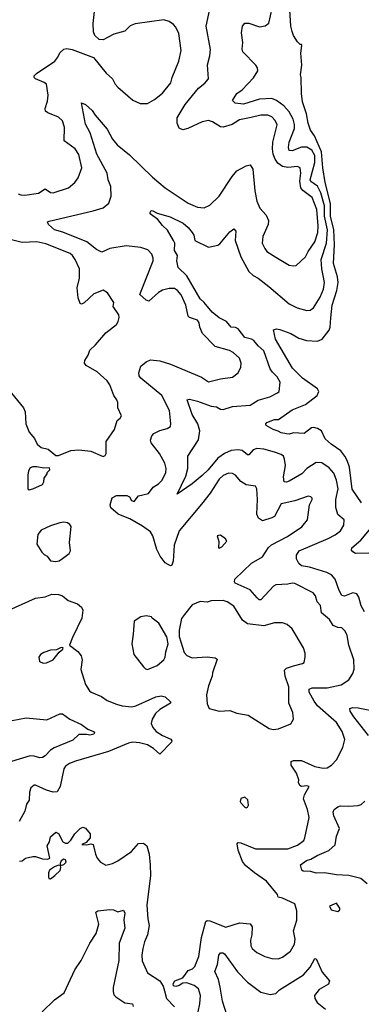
# Model space of a CAD drawing. Extents: x 1468344 to 1613994, y 525695 to 643861.
# Tile 369 of 427: x 1560947 to 1563478, y 624301 to 631603. Entities that reach past the tile are written whole.
import ezdxf

# ---------------------------------------------------------------- set-up
doc = ezdxf.new("R2010")
doc.units = 0

msp = doc.modelspace()

# ---------------------------------------------------------------- linework, layer by layer
at = {"layer": '0CON10XD'}
for points in [[(1560935, 630312), (1560955, 630304), (1560985, 630302.5), (1561085, 630315.7), (1561135, 630348.6), (1561175, 630320.6), (1561195, 630318.1), (1561307.5, 630355), (1561354.2, 630395.8), (1561379.7, 630430.3), (1561406.7, 630505), (1561385, 630603.8), (1561356.9, 630645), (1561276.7, 630705), (1561278.9, 630805), (1561263, 630853), (1561235, 630879.4), (1561155, 630912.2), (1561138.6, 630925), (1561135.6, 630945), (1561152.2, 630997.8), (1561156.9, 631043.1), (1561144.7, 631124.7), (1561128.2, 631138.2), (1561063.3, 631165), (1561054, 631175), (1561054.4, 631185.6), (1561072, 631205), (1561206, 631295), (1561230, 631325), (1561245, 631356.7), (1561275, 631383.8), (1561295, 631388.6), (1561335, 631382.5), (1561493.6, 631323.6), (1561587.3, 631207.3), (1561635.6, 631165.6), (1561654, 631125), (1561673.4, 631103.4), (1561785, 631005.8), (1561839.3, 630980.7), (1561895, 630982), (1561945, 631011.4), (1562005, 631059.2), (1562066.5, 631135), (1562076.9, 631175), (1562125.7, 631295), (1562142.9, 631375), (1562125, 631500), (1562105, 631547.5), (1562087.7, 631567.7), (1562055, 631590), (1562015, 631601.2), (1561803.1, 631573.1), (1561765, 631556.9), (1561725, 631518.9), (1561643.9, 631496.1), (1561565, 631454), (1561535, 631456), (1561503.3, 631485), (1561494.1, 631514.1), (1561490.8, 631575), (1561504.2, 631685)], [(1562268.8, 624245), (1562282.5, 624305), (1562286.9, 624365), (1562272, 624415), (1562240.3, 624440.3), (1562185, 624460), (1562155, 624457.5), (1562129.5, 624440.5), (1562105, 624433.3), (1562087, 624437), (1562083, 624453), (1562097.5, 624475), (1562155, 624497.5), (1562195, 624552), (1562226.7, 624565), (1562245, 624580), (1562274.3, 624655), (1562293.8, 624795), (1562326.2, 624913.8), (1562335, 624921.1), (1562355, 624919.6), (1562473.6, 624873.6), (1562575, 624904.5), (1562655, 624896.9), (1562670.6, 624875), (1562666.9, 624815), (1562657.3, 624777.3), (1562658.8, 624735), (1562670, 624715), (1562703.3, 624685), (1562763.3, 624655), (1562815, 624639.5), (1562861.9, 624638.1), (1562895, 624650), (1562953.8, 624695), (1562984.1, 624745.9), (1562987.3, 624782.7), (1562977.1, 624845), (1563000.8, 624925), (1563000, 624995), (1562986.4, 625046.4), (1562895, 625088), (1562863.3, 625095), (1562856.7, 625115), (1562775.6, 625215), (1562686, 625276), (1562620.2, 625330.2), (1562598.7, 625358.7), (1562564.7, 625445), (1562558.5, 625491.5), (1562565, 625500), (1562585, 625497.3), (1562695, 625453.8), (1562935, 625453.2), (1563005, 625482.1), (1563051.4, 625515), (1563061.1, 625535), (1563091.9, 625685), (1563080.9, 625745), (1563050.4, 625825), (1563058.6, 625855), (1563092.5, 625915), (1563075, 625922), (1563035, 625915.8), (1563022.4, 625922.4), (1563013.6, 625945), (1563015.7, 625965), (1562997.5, 626015), (1562959.2, 626075), (1562958.8, 626101.2), (1562975, 626110), (1563035, 626110), (1563135, 626064.4), (1563195, 626051.8), (1563225, 626055.6), (1563258.5, 626075), (1563295, 626113.6), (1563340.8, 626205), (1563355.6, 626265), (1563336.1, 626325), (1563295, 626390.9), (1563155, 626514), (1563128.1, 626548.1), (1563091.8, 626615), (1563091.4, 626638.6), (1563115, 626646.9), (1563225, 626647.5), (1563329.3, 626670.7), (1563385, 626706), (1563416.9, 626755), (1563426, 626786), (1563423.3, 626855), (1563385, 626963.3), (1563372.7, 627035), (1563359.2, 627069.2), (1563335, 627092.2), (1563305, 627096.2), (1563270.9, 627110.9), (1563241.8, 627155), (1563183.1, 627203.1), (1563175, 627258.8), (1563151.9, 627285), (1563139.4, 627329.4), (1563122.9, 627352.9), (1562985, 627421.5), (1562965, 627424.4), (1562935, 627417.3), (1562845, 627412.7), (1562828.3, 627401.7), (1562735, 627300), (1562720.7, 627300.7), (1562706.9, 627315), (1562654.7, 627374.7), (1562544.4, 627424.4), (1562538, 627435), (1562542, 627455), (1562665, 627572.5), (1562745, 627618.9), (1562791.1, 627688.9), (1562811.8, 627708.2), (1562930.9, 627769.1), (1563037.7, 627842.3), (1563079.2, 627895), (1563094, 628005), (1563114, 628045), (1563113.8, 628055), (1563105, 628063.8), (1563085, 628069.4), (1562985, 628033.8), (1562885, 628012.5), (1562835, 627919.5), (1562815, 627907.9), (1562745, 627887.5), (1562715.7, 627905), (1562705, 627936.7), (1562708.5, 628045), (1562704, 628125), (1562695, 628143.3), (1562625, 628152.5), (1562585, 628178), (1562545, 628226), (1562525, 628237.5), (1562495, 628239.4), (1562455, 628222.2), (1562424.5, 628195), (1562357.6, 628092.4), (1562295, 628010.6), (1562128.1, 627811.9), (1562092.1, 627705), (1562083.5, 627586.5), (1562075, 627558.8), (1562065, 627552.5), (1562025, 627574.2), (1561986.7, 627625), (1561963.8, 627675), (1561933.5, 627775), (1561915, 627805.8), (1561857, 627847), (1561761.8, 627901.8), (1561719.2, 627919.2), (1561676.2, 627935), (1561622.4, 627982.4), (1561617.5, 628005), (1561632.3, 628057.7), (1561665, 628074.2), (1561740, 628075), (1561760, 628065), (1561775, 628037.5), (1561795, 628030), (1561826.9, 628073.1), (1561901.7, 628088.3), (1561935.7, 628135), (1561975, 628160), (1562002.3, 628187.7), (1562030.9, 628245), (1562031.2, 628275), (1562021.8, 628315), (1561983.8, 628385), (1561920.5, 628465), (1561916.9, 628485), (1561925, 628517.5), (1561941.2, 628535), (1561985, 628555.6), (1562039.4, 628570.6), (1562063.2, 628586.8), (1562068.1, 628605), (1562057.3, 628705), (1561999.1, 628815), (1561844, 628944), (1561831.2, 628961.2), (1561829.1, 628985), (1561845, 629033.6), (1561884.1, 629065.9), (1561915, 629079.6), (1561985, 629072.3), (1562065, 629048.2), (1562295, 628953.1), (1562345, 628918.1), (1562435, 628940), (1562525, 628950.8), (1562566.2, 628985), (1562585.8, 629025), (1562587.1, 629055), (1562575, 629093.3), (1562530, 629135), (1562500.5, 629150.5), (1562395, 629180), (1562302, 629275), (1562281.7, 629321.7), (1562276.9, 629355), (1562264.6, 629374.6), (1562205, 629394.5), (1562196.5, 629405), (1562177, 629487), (1562142.7, 629562.7), (1562115.6, 629595), (1562095, 629608.5), (1562055, 629610.4), (1562005, 629596.7), (1561975, 629579.6), (1561905, 629516.7), (1561885, 629522.7), (1561837.8, 629565), (1561936.7, 629815), (1561936.9, 629835), (1561926.9, 629865), (1561896.6, 629896.6), (1561844.3, 629914.3), (1561736.8, 629926.8), (1561615, 629905.6), (1561555, 629879.2), (1561515, 629900), (1561445, 629954.6), (1561267.4, 630027.4), (1561203.8, 630045), (1561160, 630085), (1561153.3, 630105), (1561165, 630110), (1561492.5, 630185), (1561565, 630207.8), (1561608, 630242), (1561624.3, 630294.3), (1561621.1, 630365), (1561601.3, 630415), (1561594, 630465), (1561518.2, 630605), (1561469.5, 630765), (1561435, 630828.8), (1561405, 630986.7), (1561435, 630974.3), (1561485, 630930), (1561506.3, 630896.3), (1561595, 630792.5), (1561635, 630718), (1561668.6, 630675), (1561759.7, 630599.7), (1561932, 630435), (1562025, 630357.1), (1562195, 630243.3), (1562265, 630213.1), (1562315, 630208), (1562355, 630227.5), (1562425, 630294.2), (1562520.2, 630439.8), (1562555, 630482.5), (1562625, 630520), (1562655.8, 630525.8), (1562674.2, 630495), (1562689.5, 630335), (1562705, 630256.7), (1562727.1, 630205), (1562774, 630154), (1562790, 630115), (1562787.9, 630085), (1562748.9, 629995), (1562744.3, 629945), (1562762.9, 629905), (1562779.2, 629885), (1562845, 629843.1), (1562945, 629782), (1562975, 629778), (1562995, 629781.2), (1563065, 629844), (1563084.4, 629885), (1563134.6, 629955), (1563155.8, 630025), (1563159.8, 630075), (1563148, 630195), (1563115, 630283.8), (1563045.2, 630335.2), (1563031.5, 630355), (1563022.8, 630405), (1563029.7, 630465), (1563024.6, 630504.6), (1563005, 630515.5), (1562935, 630508.1), (1562895, 630515.3), (1562859.5, 630539.5), (1562839.4, 630569.4), (1562825.8, 630605.8), (1562820.3, 630645), (1562824, 630695), (1562854.4, 630824.4), (1562840.5, 630855), (1562815, 630882.5), (1562785, 630895.5), (1562735, 630895.4), (1562661.2, 630878.8), (1562575, 630860), (1562520.8, 630825), (1562455, 630805.4), (1562435, 630807.5), (1562376.8, 630846.8), (1562345, 630854.7), (1562300, 630845), (1562193.8, 630795), (1562155, 630787.5), (1562129.8, 630799.8), (1562114.5, 630835), (1562113.6, 630875), (1562173.5, 630975), (1562273.1, 631095), (1562318.3, 631131.7), (1562345.8, 631165), (1562338.3, 631268.3), (1562356.7, 631335), (1562361.2, 631381.2), (1562327.5, 631555), (1562363.5, 631715)], [(1562157.5, 630095), (1562195, 630061.8), (1562225, 630024.5), (1562236.6, 630005), (1562245, 629964.6), (1562345, 629916.5), (1562415, 629931.9), (1562429.8, 629940.2), (1562505, 630030), (1562535, 630052.5), (1562548, 630035), (1562544.2, 629965), (1562584.6, 629845), (1562645.5, 629735), (1562676.7, 629705), (1562715, 629686.1), (1562794.4, 629625), (1562945, 629495.6), (1563004, 629465), (1563075, 629445.5), (1563100, 629450), (1563125, 629466.9), (1563174.6, 629545), (1563198.4, 629605), (1563205.3, 629655), (1563196.9, 629705), (1563186.2, 629755), (1563181.3, 629825), (1563219.7, 629945), (1563227.1, 630045), (1563205.4, 630145), (1563205, 630222.9), (1563177.9, 630317.9), (1563155, 630369.2), (1563105, 630403.1), (1563100.7, 630415), (1563133.8, 630545), (1563133.4, 630595), (1563112.9, 630635), (1563075, 630658.5), (1563035, 630657.6), (1562965, 630630), (1562943.8, 630633.8), (1562939.6, 630655), (1562943.1, 630695), (1562982.2, 630795), (1562983.3, 630825), (1562973.8, 630865), (1562945, 630920.4), (1562905.4, 630965), (1562848.9, 631005), (1562815, 631019.3), (1562725, 631014.2), (1562605, 630975.5), (1562542.5, 630985), (1562524.3, 631005), (1562557.1, 631055), (1562596, 631084), (1562679, 631171), (1562711.1, 631225), (1562709.5, 631245), (1562697.8, 631265), (1562600, 631365), (1562594.4, 631385), (1562599.6, 631435), (1562590, 631505), (1562599.2, 631555), (1562615, 631578), (1562645, 631578.6), (1562725, 631551.2), (1562765, 631556.5), (1562793.2, 631576.8), (1562817.4, 631685)], [(1563480.7, 628020.7), (1563411.5, 628121.5), (1563391.1, 628285), (1563374.6, 628335), (1563357.2, 628365), (1563327.7, 628405), (1563255, 628454.6), (1563210, 628495), (1563183.3, 628553.3), (1563155, 628571.1), (1563127.6, 628577.6), (1563110, 628575), (1563055, 628533.8), (1562975, 628538.8), (1562945, 628530), (1562925, 628531.4), (1562885, 628540), (1562862.3, 628552.3), (1562825, 628564), (1562773, 628593), (1562770.8, 628605), (1562778.6, 628615), (1562835, 628637.1), (1562865, 628639.2), (1562965, 628709.4), (1563065, 628748.5), (1563150.6, 628815), (1563164.4, 628845), (1563154.3, 628865), (1563041.9, 628945), (1562968.6, 629018.6), (1562842.5, 629235), (1562827.5, 629302.5), (1562850.8, 629309.2), (1562875, 629305.8), (1562956.7, 629275), (1563015, 629240.8), (1563073.2, 629223.2), (1563155, 629219.4), (1563187.5, 629235), (1563239.8, 629300.2), (1563247.6, 629322.4), (1563252.9, 629392.9), (1563263.4, 629485), (1563298.3, 629595), (1563306.3, 629655), (1563302.9, 629695), (1563273.6, 629795), (1563279.8, 629935), (1563276.1, 630045), (1563251.4, 630145), (1563249.2, 630239.2), (1563211.4, 630395), (1563192.4, 630505), (1563184.1, 630624.1), (1563132.5, 630742.5), (1563101.9, 630785), (1563085.6, 630835), (1563072.9, 630905), (1563043.2, 630993.2), (1563034.3, 631055), (1563033.3, 631175), (1563026.7, 631195), (1563038.8, 631265), (1563030, 631355), (1563037, 631413), (1563035, 631420), (1563025, 631420), (1563005, 631440), (1562976.7, 631485), (1562966.1, 631516.1), (1562956.2, 631555), (1562947.5, 631715)], [(1563502.4, 627212.4), (1563476.7, 627255), (1563460.9, 627320.9), (1563445.5, 627345.5), (1563415, 627352.5), (1563355, 627328.9), (1563335, 627332.5), (1563315, 627368.8), (1563283.6, 627453.6), (1563258.6, 627485), (1563223.5, 627503.5), (1563095, 627543.5), (1563035, 627552.8), (1563015, 627569.6), (1562998.4, 627605), (1562997.4, 627632.6), (1563018.1, 627665), (1563234.1, 627755.9), (1563285, 627783.1), (1563325, 627812.5), (1563348.1, 627855), (1563350.8, 627895), (1563303.7, 627933.7), (1563289.2, 627985), (1563288.7, 628045), (1563307.4, 628125), (1563295, 628188.8), (1563275, 628240.8), (1563239.5, 628279.5), (1563185, 628317.1), (1563145, 628318.1), (1563075, 628273.5), (1563036.9, 628235), (1562945, 628179.5), (1562925, 628173.6), (1562906, 628176), (1562903.1, 628213.1), (1562915.8, 628295.8), (1562909.6, 628345), (1562901.1, 628365), (1562885, 628377.3), (1562835, 628395.3), (1562757.3, 628417.3), (1562705, 628422.9), (1562678.1, 628411.9), (1562645, 628375.6), (1562635, 628376.9), (1562595, 628407.8), (1562565, 628413.6), (1562515, 628407.8), (1562465, 628385.3), (1562415, 628352), (1562344, 628265), (1562298.2, 628221.8), (1562225, 628161.4), (1562115, 628084), (1562178.6, 628218.6), (1562192.5, 628275), (1562194, 628365), (1562271.7, 628488.3), (1562282.2, 628555), (1562265.9, 628605.9), (1562224.4, 628675), (1562187.5, 628785), (1562205, 628788), (1562265.7, 628774.3), (1562365, 628736.9), (1562405, 628730.8), (1562435, 628715.4), (1562455, 628713.1), (1562525, 628734.5), (1562655.9, 628744.1), (1562715, 628782.3), (1562800, 628805), (1562856.2, 628835), (1562868.8, 628845), (1562877.3, 628915), (1562855, 628955.5), (1562819.4, 628989.4), (1562803.3, 629015), (1562756.1, 629146.1), (1562713.3, 629183.3), (1562682.1, 629225), (1562665, 629234.7), (1562615, 629245.5), (1562565, 629311.2), (1562545, 629321.5), (1562513.6, 629323.6), (1562480.6, 629365), (1562425, 629392.9), (1562372.5, 629435), (1562314.8, 629504.8), (1562283.2, 629533.2), (1562184.4, 629704.4), (1562122, 629765), (1562110.8, 629815), (1562116.2, 629855), (1562095, 629892.5), (1562095.4, 629945), (1562087.8, 629965), (1562042.7, 630042.7), (1562005, 630076.7), (1561971.5, 630121.5), (1561913.6, 630163.6), (1561913, 630173), (1561922, 630188), (1561933.8, 630186.2), (1561965, 630168.6), (1562061.2, 630141.2), (1562157.5, 630095)], [(1560885, 628832.9), (1560974.6, 628725), (1560987.3, 628695), (1560991.9, 628605), (1561017.1, 628545), (1561057.2, 628497.2), (1561076.7, 628455), (1561105, 628431.2), (1561157, 628417), (1561215, 628370), (1561235, 628370), (1561325, 628408.8), (1561385, 628414), (1561475, 628402), (1561565, 628363.3), (1561579.3, 628370.7), (1561587.5, 628385), (1561587.5, 628475), (1561650, 628565), (1561669.3, 628630.7), (1561691.7, 628648.3), (1561701.2, 628665), (1561674, 628725), (1561673.3, 628765), (1561666.7, 628785), (1561644, 628815), (1561614, 628895), (1561595, 628923.8), (1561521.3, 628991.3), (1561438.3, 629038.3), (1561426.2, 629055), (1561430, 629075), (1561454.5, 629115), (1561467.4, 629152.6), (1561509.1, 629190.9), (1561585, 629282), (1561665, 629343.3), (1561676.2, 629365), (1561683.3, 629395), (1561681.2, 629415), (1561638.8, 629475), (1561643.3, 629505), (1561597.7, 629577.7), (1561565, 629598), (1561495, 629569.2), (1561425, 629503.5), (1561405, 629494.5), (1561395, 629498.8), (1561380.7, 629540.7), (1561373.3, 629613.3), (1561390.7, 629685), (1561390.6, 629755), (1561357.5, 629825), (1561339.2, 629855), (1561319.8, 629869.8), (1561139.4, 629940.6), (1561075, 629955.3), (1560965, 629951.8), (1560885, 629971.5)], [(1561017, 628117), (1561045, 628123.3), (1561116.7, 628155), (1561126.7, 628175), (1561128.3, 628201.7), (1561150, 628235), (1561150, 628245), (1561170, 628265), (1561168.3, 628278.3), (1561125, 628277.5), (1561075, 628287.5), (1561045, 628287.5), (1561025, 628280), (1561013, 628257), (1561007.5, 628225), (1561007.5, 628125), (1561017, 628117)], [(1561215, 627583.8), (1561239.5, 627590.5), (1561265, 627606.7), (1561312.5, 627645), (1561322.5, 627665), (1561316.7, 627725), (1561327.5, 627845), (1561319.3, 627859.3), (1561301.7, 627871.7), (1561275, 627876.7), (1561245, 627872.5), (1561175, 627848.8), (1561105, 627816.2), (1561081.2, 627785), (1561073.6, 627713.6), (1561110, 627655), (1561127, 627637), (1561150, 627625), (1561175, 627590), (1561215, 627583.8)], [(1563535, 627645.7), (1563435.9, 627644.1), (1563415, 627655.5), (1563405, 627670), (1563408.5, 627685), (1563476, 627744), (1563552.1, 627835)], [(1562425, 627682.5), (1562445.9, 627694.1), (1562482.5, 627735), (1562473, 627753), (1562435, 627780), (1562410, 627775), (1562423, 627733), (1562420, 627685), (1562425, 627682.5)], [(1560866.4, 627223.6), (1561065, 627312.5), (1561135, 627321.9), (1561185, 627343.1), (1561235, 627339.2), (1561265, 627330), (1561305.6, 627295.6), (1561375, 627271.2), (1561403.8, 627245), (1561413.8, 627225), (1561407.8, 627165), (1561337.8, 627022.2), (1561316.7, 626965), (1561377.6, 626917.6), (1561402, 626885), (1561410, 626855), (1561400, 626785), (1561435, 626673.3), (1561465, 626626), (1561475.6, 626615.6), (1561552.4, 626582.4), (1561595, 626554.4), (1561665, 626527.1), (1561705, 626513.5), (1561776.6, 626506.6), (1561806.5, 626513.5), (1561955, 626580.4), (1561995, 626588.1), (1562025, 626582), (1562063.3, 626545), (1562063.3, 626535), (1561985, 626487.8), (1561953.5, 626456.5), (1561927.5, 626415), (1561922.2, 626382.2), (1561933.6, 626353.6), (1561959.2, 626325), (1562005, 626294.5), (1562066.3, 626266.3), (1562074, 626255), (1562072, 626245), (1561985, 626156.7), (1561938.6, 626198.6), (1561895, 626224.7), (1561835, 626240.8), (1561785, 626244.1), (1561753.4, 626236.6), (1561605, 626176.4), (1561360, 626105), (1561315, 626085.6), (1561285, 626066), (1561273.5, 626046.5), (1561247.3, 625915), (1561225, 625875.8), (1561195, 625874.4), (1561145, 625888.6), (1561063, 625927), (1561053, 625927), (1561030, 625905), (1561020, 625875), (1561017.5, 625815), (1560997.5, 625785), (1560985.9, 625734.1), (1560943.6, 625656.4)], [(1562825, 626338), (1562865, 626344), (1562955, 626381.2), (1562975.8, 626415), (1562972, 626465), (1562940.6, 626535), (1562942.1, 626655), (1562913.8, 626735), (1562910.2, 626779.8), (1562925, 626793.5), (1562975, 626812.2), (1563042.7, 626827.3), (1563053.9, 626836.1), (1563063.3, 626875), (1563063.3, 626905), (1563050, 626945), (1562966.4, 627086.4), (1562928.7, 627118.7), (1562895, 627130), (1562835, 627130.6), (1562755, 627108.9), (1562635, 627123.5), (1562598.8, 627148.8), (1562534.5, 627254.5), (1562485, 627285.5), (1562455, 627296.4), (1562366.7, 627293.3), (1562335, 627284.2), (1562285, 627288.8), (1562226.1, 627263.9), (1562167, 627193), (1562145, 627162.5), (1562127.5, 627075), (1562129.7, 627029.7), (1562165, 626910), (1562185, 626888.8), (1562225, 626869.2), (1562335, 626878.6), (1562395, 626871.2), (1562409.3, 626859.3), (1562375, 626760), (1562374, 626735), (1562345, 626662.5), (1562331.9, 626595), (1562335, 626530), (1562350, 626495), (1562425, 626473.8), (1562505, 626478.8), (1562555, 626460), (1562640, 626445), (1562796.1, 626346.1), (1562825, 626338)], [(1561895, 626784.3), (1561965.4, 626814.6), (1562013.8, 626855), (1562026, 626875), (1562028.8, 626915), (1562047.5, 626975), (1562038, 627025), (1561976.9, 627126.9), (1561927.5, 627165), (1561922.5, 627175), (1561885, 627182), (1561845, 627174.3), (1561795, 627142.5), (1561788.8, 627045), (1561776.7, 626975), (1561793.3, 626895), (1561865, 626803.3), (1561879.2, 626789.2), (1561895, 626784.3)], [(1561121.7, 626831.7), (1561145, 626833.3), (1561195, 626856.7), (1561238.3, 626911.7), (1561267.5, 626935), (1561270, 626945), (1561255, 626947.1), (1561219.2, 626930.8), (1561175, 626926.5), (1561125, 626910), (1561102, 626895), (1561088.8, 626875), (1561093.9, 626843.9), (1561121.7, 626831.7)], [(1563531.1, 626295), (1563422, 626432), (1563396, 626475), (1563393.8, 626495), (1563415, 626502.9), (1563455, 626500.6), (1563605, 626470.9)], [(1560785, 626386.9), (1560995, 626424.5), (1561148.8, 626411.2), (1561245, 626454.2), (1561265, 626454), (1561318, 626415), (1561406, 626375), (1561452.5, 626342.5), (1561493.3, 626325), (1561501.2, 626315), (1561495, 626304.3), (1561466.2, 626296.2), (1561443, 626303), (1561385, 626301.2), (1561341.2, 626258.8), (1561202.3, 626202.3), (1561174.7, 626185.3), (1561135, 626143.1), (1561115, 626130.8), (1561095, 626127.8), (1561055, 626141.2), (1561025, 626142.9), (1560885, 626100.7)], [(1562625, 625757.5), (1562635, 625762.5), (1562643, 625777), (1562638.3, 625818.3), (1562616.1, 625836.1), (1562585, 625826.2), (1562581.2, 625805), (1562586.7, 625795), (1562615, 625762.5), (1562625, 625757.5)], [(1563522.9, 625195), (1563475, 625233.8), (1563387, 625257), (1563295, 625261.8), (1563205, 625276.3), (1563145, 625272.7), (1563105, 625284.5), (1563047.7, 625287.7), (1563036.7, 625295), (1563026.7, 625335), (1563073.3, 625366.7), (1563105, 625376.5), (1563150.8, 625405), (1563238.5, 625441.5), (1563285.4, 625484.6), (1563295, 625547.5), (1563317.3, 625605), (1563275, 625697.5), (1563270, 625725), (1563276.2, 625745), (1563305, 625766.2), (1563325, 625772.5), (1563385, 625769.2), (1563455.6, 625774.4), (1563477, 625783), (1563505, 625806.2)], [(1560945, 625362.5), (1560966.1, 625363.9), (1560990, 625385), (1561045, 625396.2), (1561065, 625396.2), (1561115, 625380), (1561155, 625377.5), (1561170, 625385), (1561150, 625475), (1561166.7, 625505), (1561175, 625542.5), (1561215, 625577.5), (1561235, 625567.5), (1561267.5, 625505), (1561285, 625496.7), (1561303, 625497), (1561325, 625517.5), (1561354.4, 625565.6), (1561395, 625603.8), (1561415, 625613.3), (1561435, 625606.2), (1561468, 625565), (1561468, 625535), (1561438.3, 625501.7), (1561407.5, 625485), (1561445, 625482.9), (1561475, 625490), (1561491.2, 625485), (1561508, 625415), (1561521.2, 625385), (1561545, 625353.8), (1561585, 625333.8), (1561635, 625344), (1561675, 625364.2), (1561775, 625434.2), (1561827.3, 625492.7), (1561865, 625496.7), (1561888.1, 625475), (1561906.8, 625415), (1561914.6, 625335), (1561915.4, 625255), (1561888.2, 625035), (1561896.3, 624933.7), (1561907.3, 624885), (1561894.4, 624815), (1561872.9, 624765), (1561860, 624715), (1561851.9, 624665), (1561854.3, 624624.3), (1561893.8, 624535), (1561985.7, 624475.7), (1562011.2, 624435), (1562019.5, 624399.5), (1562034.3, 624344.3), (1562093.2, 624283.2)], [(1561175, 625232.5), (1561207.5, 625255), (1561246.1, 625293.9), (1561252.5, 625315), (1561250, 625330), (1561275, 625337.5), (1561290.8, 625355), (1561285, 625373.3), (1561275, 625376.7), (1561254.2, 625365.8), (1561246.7, 625345), (1561250, 625330), (1561235, 625332.5), (1561205, 625320), (1561167.5, 625295), (1561160, 625275), (1561160, 625245), (1561163.6, 625233.6), (1561175, 625232.5)], [(1563305, 624990), (1563318.3, 625001.7), (1563320, 625015), (1563295, 625050), (1563241.7, 625028.3), (1563255, 625002.5), (1563305, 624990)], [(1561114.2, 624245), (1561205.6, 624335), (1561275.5, 624385), (1561355, 624555.8), (1561403.3, 624626.7), (1561465.7, 624754.3), (1561513.5, 624826.5), (1561533.5, 624895), (1561510, 624985), (1561525, 624993.8), (1561615, 625004), (1561642.3, 625002.3), (1561675, 624986), (1561715, 624998), (1561725.6, 624975.6), (1561718.1, 624928.1), (1561726.9, 624865), (1561683.9, 624755), (1561680.3, 624625), (1561640, 624425), (1561639.6, 624395), (1561645, 624372), (1561659.2, 624355), (1561725, 624312.9), (1561784, 624305), (1561788.1, 624285)], [(1562484.6, 624215), (1562450.9, 624325), (1562432.8, 624427.2), (1562420.3, 624485), (1562392.5, 624545), (1562411.6, 624595), (1562421.5, 624665), (1562435, 624682.9), (1562452.4, 624682.4), (1562464.5, 624674.5), (1562561, 624541), (1562635, 624464.6), (1562735, 624391.1), (1562803.4, 624373.4), (1562845, 624381.9), (1562871.9, 624408.1), (1563051, 624519), (1563100, 624575), (1563135, 624640), (1563145, 624638.8), (1563189.6, 624539.6), (1563241.9, 624475), (1563235, 624450.8), (1563165, 624409.4), (1563132.5, 624365), (1563133.6, 624345), (1563152.2, 624315), (1563212.9, 624265)]]:
    msp.add_lwpolyline(points, dxfattribs=at)

doc.saveas('drawing.dxf')
